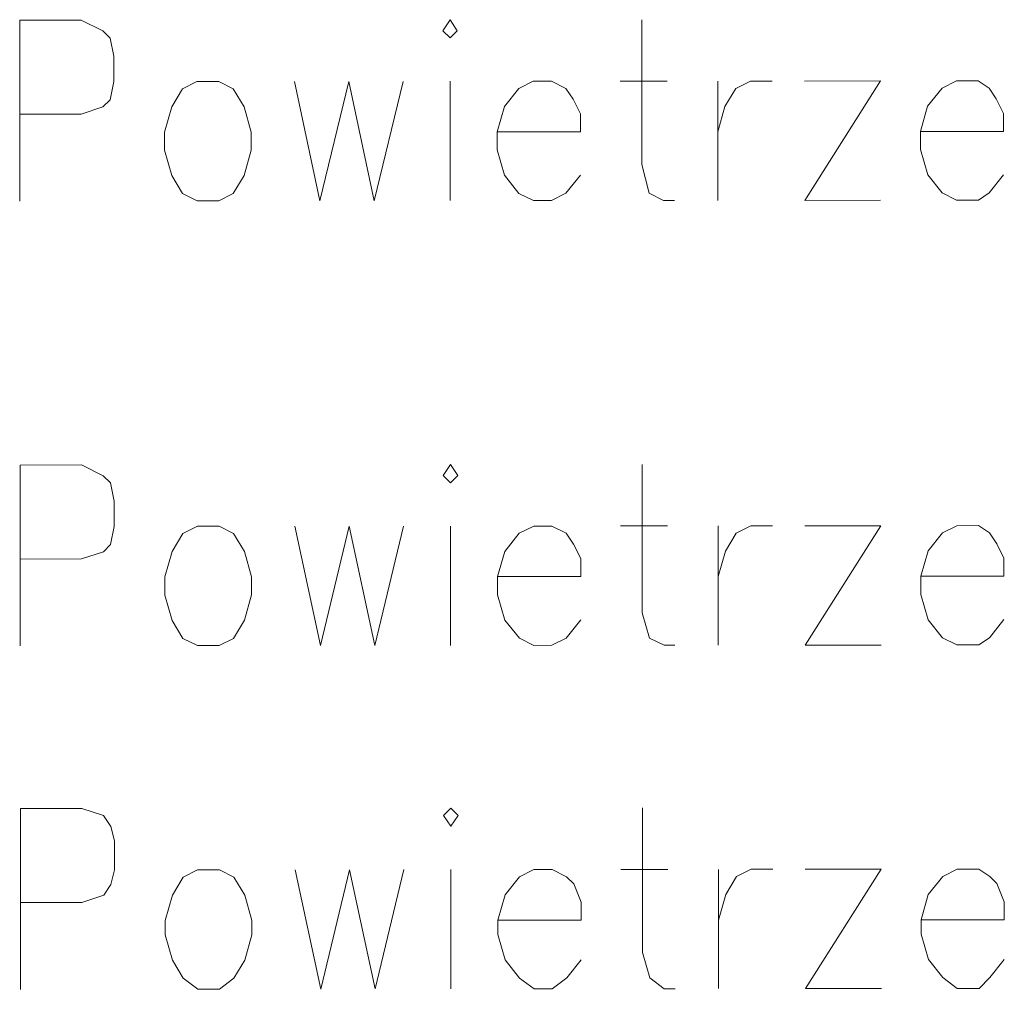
# Model space of a CAD drawing. Header units: inches. Extents: x -5850 to 5646, y 8947 to 13007.
# Tile 522 of 548: x 1031 to 1146, y 11516 to 11629. Entities that reach past the tile are written whole.
import ezdxf

# ---------------------------------------------------------------- set-up
doc = ezdxf.new("R2010")
doc.units = ezdxf.units.IN
doc.header["$MEASUREMENT"] = 0
doc.layers.add('at_Entity', color=7, linetype='Continuous')

msp = doc.modelspace()

# ---------------------------------------------------------------- linework, layer by layer
at = {"layer": 'at_Entity', "color": 7, "lineweight": 20}
for p, q in [((1030.56, 11629.26), (1037.74, 11629.27)), ((1030.58, 11608.14), (1030.56, 11629.26)), ((1037.74, 11629.27), (1040.28, 11628.01)), ((1080.82, 11629.31), (1079.98, 11628.04)), ((1081.67, 11628.04), (1080.82, 11629.31)), ((1103.21, 11629.33), (1103.23, 11612.43)), ((1040.28, 11628.01), (1041.12, 11627.16)), ((1079.98, 11628.04), (1080.82, 11627.2)), ((1080.82, 11627.2), (1081.67, 11628.04)), ((1041.12, 11627.16), (1041.54, 11625.05)), ((1041.54, 11625.05), (1041.55, 11622.09)), ((1041.55, 11622.09), (1041.13, 11619.98)), ((1051.26, 11622.1), (1049.57, 11621.26)), ((1053.8, 11622.1), (1051.26, 11622.1)), ((1055.48, 11621.26), (1053.8, 11622.1)), ((1062.67, 11622.11), (1065.63, 11608.17)), ((1065.63, 11608.17), (1069.01, 11622.12)), ((1069.01, 11622.12), (1071.97, 11608.18)), ((1071.97, 11608.18), (1075.34, 11622.12)), ((1080.83, 11622.13), (1080.84, 11608.19)), ((1090.54, 11622.14), (1088.86, 11621.29)), ((1092.66, 11622.14), (1090.54, 11622.14)), ((1094.35, 11621.3), (1092.66, 11622.14)), ((1100.68, 11622.14), (1106.17, 11622.15)), ((1112.1, 11608.21), (1112.09, 11622.16)), ((1114.2, 11621.31), (1115.89, 11622.16)), ((1115.89, 11622.16), (1118.42, 11622.16)), ((1122.23, 11622.16), (1131.09, 11622.17)), ((1131.09, 11622.17), (1122.24, 11608.22)), ((1139.97, 11622.18), (1138.28, 11621.34)), ((1142.5, 11622.18), (1139.97, 11622.18)), ((1143.77, 11621.34), (1142.5, 11622.18)), ((1049.57, 11621.26), (1048.31, 11619.14)), ((1056.76, 11619.15), (1055.48, 11621.26)), ((1088.86, 11621.29), (1087.17, 11619.18)), ((1095.19, 11620.03), (1094.35, 11621.3)), ((1112.93, 11619.2), (1114.2, 11621.31)), ((1138.28, 11621.34), (1136.59, 11619.22)), ((1144.61, 11620.08), (1143.77, 11621.34)), ((1041.13, 11619.98), (1040.28, 11619.14)), ((1096.04, 11618.34), (1095.19, 11620.03)), ((1145.46, 11618.38), (1144.61, 11620.08)), ((1040.28, 11619.14), (1037.75, 11618.29)), ((1048.31, 11619.14), (1047.46, 11616.19)), ((1057.6, 11616.2), (1056.76, 11619.15)), ((1087.17, 11619.18), (1086.33, 11616.22)), ((1112.09, 11616.24), (1112.93, 11619.2)), ((1136.59, 11619.22), (1135.75, 11616.27)), ((1037.75, 11618.29), (1030.57, 11618.28)), ((1096.04, 11616.23), (1096.04, 11618.34)), ((1145.46, 11616.27), (1145.46, 11618.38)), ((1057.6, 11614.08), (1057.6, 11616.2)), ((1086.33, 11616.22), (1096.04, 11616.23)), ((1086.33, 11616.22), (1086.33, 11614.11)), ((1135.75, 11616.27), (1145.46, 11616.27)), ((1135.75, 11616.27), (1135.75, 11614.15)), ((1047.46, 11616.19), (1047.47, 11614.07)), ((1047.47, 11614.07), (1048.32, 11611.12)), ((1056.76, 11611.13), (1057.6, 11614.08)), ((1086.33, 11614.11), (1087.18, 11611.15)), ((1135.75, 11614.15), (1136.6, 11611.2)), ((1103.23, 11612.43), (1104.07, 11609.05)), ((1048.32, 11611.12), (1049.58, 11609.01)), ((1055.49, 11609.01), (1056.76, 11611.13)), ((1087.18, 11611.15), (1088.87, 11609.04)), ((1094.36, 11609.05), (1096.04, 11611.16)), ((1136.6, 11611.2), (1138.29, 11609.09)), ((1143.78, 11609.09), (1145.47, 11611.2)), ((1049.58, 11609.01), (1051.27, 11608.16)), ((1051.27, 11608.16), (1053.81, 11608.16)), ((1053.81, 11608.16), (1055.49, 11609.01)), ((1088.87, 11609.04), (1090.55, 11608.19)), ((1090.55, 11608.19), (1092.67, 11608.2)), ((1092.67, 11608.2), (1094.36, 11609.05)), ((1104.07, 11609.05), (1105.76, 11608.21)), ((1105.76, 11608.21), (1107.03, 11608.21)), ((1122.24, 11608.22), (1131.11, 11608.23)), ((1138.29, 11609.09), (1139.98, 11608.24)), ((1139.98, 11608.24), (1142.52, 11608.24)), ((1142.52, 11608.24), (1143.78, 11609.09)), ((1030.61, 11577.31), (1037.78, 11577.32)), ((1030.63, 11556.19), (1030.61, 11577.31)), ((1037.78, 11577.32), (1040.32, 11576.05)), ((1080.87, 11577.35), (1080.03, 11576.09)), ((1081.72, 11576.09), (1080.87, 11577.35)), ((1103.26, 11577.37), (1103.27, 11560.05)), ((1040.32, 11576.05), (1041.17, 11575.21)), ((1080.03, 11576.09), (1080.87, 11575.24)), ((1080.87, 11575.24), (1081.72, 11576.09)), ((1041.17, 11575.21), (1041.59, 11573.09)), ((1041.59, 11573.09), (1041.59, 11570.14)), ((1100.73, 11570.19), (1106.22, 11570.19)), ((1112.15, 11556.26), (1112.14, 11570.2)), ((1114.24, 11569.36), (1115.93, 11570.2)), ((1115.93, 11570.2), (1118.47, 11570.21)), ((1122.27, 11570.21), (1131.14, 11570.22)), ((1131.14, 11570.22), (1122.29, 11556.27)), ((1140.01, 11570.22), (1138.32, 11569.38)), ((1142.55, 11570.23), (1140.01, 11570.22)), ((1143.82, 11569.39), (1142.55, 11570.23)), ((1041.59, 11570.14), (1041.17, 11568.02)), ((1049.62, 11569.3), (1048.36, 11567.19)), ((1051.31, 11570.15), (1049.62, 11569.3)), ((1053.85, 11570.15), (1051.31, 11570.15)), ((1055.53, 11569.31), (1053.85, 11570.15)), ((1056.8, 11567.19), (1055.53, 11569.31)), ((1062.71, 11570.16), (1065.68, 11556.22)), ((1065.68, 11556.22), (1069.05, 11570.16)), ((1069.05, 11570.16), (1072.02, 11556.23)), ((1072.02, 11556.23), (1075.39, 11570.17)), ((1080.87, 11570.17), (1080.89, 11556.24)), ((1088.9, 11569.34), (1087.22, 11567.22)), ((1090.59, 11570.18), (1088.9, 11569.34)), ((1092.7, 11570.18), (1090.59, 11570.18)), ((1094.39, 11569.34), (1092.7, 11570.18)), ((1095.24, 11568.07), (1094.39, 11569.34)), ((1112.98, 11567.24), (1114.24, 11569.36)), ((1138.32, 11569.38), (1136.64, 11567.27)), ((1144.66, 11568.12), (1143.82, 11569.39)), ((1041.17, 11568.02), (1040.33, 11567.18)), ((1096.08, 11566.39), (1095.24, 11568.07)), ((1145.51, 11566.43), (1144.66, 11568.12)), ((1040.33, 11567.18), (1037.79, 11566.34)), ((1048.36, 11567.19), (1047.51, 11564.23)), ((1057.65, 11564.24), (1056.8, 11567.19)), ((1087.22, 11567.22), (1086.37, 11564.27)), ((1112.14, 11564.29), (1112.98, 11567.24)), ((1136.64, 11567.27), (1135.8, 11564.31)), ((1037.79, 11566.34), (1030.62, 11566.33)), ((1096.09, 11564.27), (1096.08, 11566.39)), ((1145.51, 11564.32), (1145.51, 11566.43)), ((1047.51, 11564.23), (1047.51, 11562.12)), ((1057.65, 11562.13), (1057.65, 11564.24)), ((1086.37, 11564.27), (1096.09, 11564.27)), ((1086.37, 11564.27), (1086.37, 11562.15)), ((1135.8, 11564.31), (1145.51, 11564.32)), ((1135.8, 11564.31), (1135.8, 11562.2)), ((1086.37, 11562.15), (1087.22, 11559.2)), ((1135.8, 11562.2), (1136.64, 11559.24)), ((1047.51, 11562.12), (1048.36, 11559.16)), ((1056.81, 11559.17), (1057.65, 11562.13)), ((1103.27, 11560.05), (1104.12, 11557.1)), ((1048.36, 11559.16), (1049.63, 11557.05)), ((1055.54, 11557.06), (1056.81, 11559.17)), ((1087.22, 11559.2), (1088.92, 11557.09)), ((1094.4, 11557.09), (1096.09, 11559.21)), ((1136.64, 11559.24), (1138.33, 11557.13)), ((1143.83, 11557.13), (1145.51, 11559.25)), ((1049.63, 11557.05), (1051.32, 11556.21)), ((1053.86, 11556.21), (1055.54, 11557.06)), ((1088.92, 11557.09), (1090.6, 11556.24)), ((1092.71, 11556.25), (1094.4, 11557.09)), ((1104.12, 11557.1), (1105.81, 11556.26)), ((1138.33, 11557.13), (1140.02, 11556.29)), ((1142.56, 11556.29), (1143.83, 11557.13)), ((1051.32, 11556.21), (1053.86, 11556.21)), ((1090.6, 11556.24), (1092.71, 11556.25)), ((1105.81, 11556.26), (1107.08, 11556.26)), ((1122.29, 11556.27), (1131.15, 11556.28)), ((1140.02, 11556.29), (1142.56, 11556.29)), ((1030.64, 11537.18), (1037.82, 11537.19)), ((1030.66, 11516.06), (1030.64, 11537.18)), ((1037.82, 11537.19), (1040.36, 11536.35)), ((1080.9, 11537.23), (1080.06, 11536.38)), ((1081.75, 11536.38), (1080.9, 11537.23)), ((1103.29, 11537.25), (1103.31, 11520.35)), ((1040.36, 11536.35), (1041.2, 11535.08)), ((1080.06, 11536.38), (1080.91, 11535.11)), ((1080.91, 11535.11), (1081.75, 11536.38)), ((1041.2, 11535.08), (1041.63, 11533.39)), ((1041.63, 11533.39), (1041.63, 11530.01)), ((1041.63, 11530.01), (1041.21, 11528.32)), ((1051.34, 11530.02), (1049.65, 11529.17)), ((1053.88, 11530.02), (1051.34, 11530.02)), ((1055.57, 11529.18), (1053.88, 11530.02)), ((1062.75, 11530.03), (1065.72, 11516.09)), ((1065.72, 11516.09), (1069.09, 11530.03)), ((1069.09, 11530.03), (1072.06, 11516.1)), ((1072.06, 11516.1), (1075.42, 11530.04)), ((1080.91, 11530.04), (1080.92, 11516.11)), ((1090.62, 11530.05), (1088.94, 11529.21)), ((1092.74, 11530.05), (1090.62, 11530.05)), ((1094.43, 11529.21), (1092.74, 11530.05)), ((1100.76, 11530.06), (1106.25, 11530.07)), ((1112.18, 11516.14), (1112.17, 11530.07)), ((1114.28, 11529.23), (1115.97, 11530.08)), ((1115.97, 11530.08), (1118.51, 11530.08)), ((1122.31, 11530.08), (1131.18, 11530.09)), ((1131.18, 11530.09), (1122.32, 11516.15)), ((1140.05, 11530.1), (1138.36, 11529.25)), ((1142.59, 11530.1), (1140.05, 11530.1)), ((1143.85, 11529.26), (1142.59, 11530.1)), ((1049.65, 11529.17), (1048.39, 11527.06)), ((1056.84, 11527.07), (1055.57, 11529.18)), ((1088.94, 11529.21), (1087.25, 11527.09)), ((1095.28, 11528.37), (1094.43, 11529.21)), ((1113.02, 11527.12), (1114.28, 11529.23)), ((1138.36, 11529.25), (1136.67, 11527.14)), ((1144.69, 11528.41), (1143.85, 11529.26)), ((1041.21, 11528.32), (1040.37, 11527.05)), ((1096.12, 11526.26), (1095.28, 11528.37)), ((1145.54, 11526.3), (1144.69, 11528.41)), ((1040.37, 11527.05), (1037.83, 11526.21)), ((1048.39, 11527.06), (1047.55, 11524.1)), ((1057.68, 11524.11), (1056.84, 11527.07)), ((1087.25, 11527.09), (1086.41, 11524.14)), ((1112.18, 11524.16), (1113.02, 11527.12)), ((1136.67, 11527.14), (1135.83, 11524.18)), ((1037.83, 11526.21), (1030.65, 11526.2)), ((1096.12, 11524.15), (1096.12, 11526.26)), ((1145.55, 11524.19), (1145.54, 11526.3)), ((1047.55, 11524.1), (1047.55, 11522.41)), ((1057.69, 11522.42), (1057.68, 11524.11)), ((1086.41, 11524.14), (1096.12, 11524.15)), ((1086.41, 11524.14), (1086.41, 11522.45)), ((1135.83, 11524.18), (1145.55, 11524.19)), ((1135.83, 11524.18), (1135.83, 11522.49)), ((1047.55, 11522.41), (1048.4, 11519.45)), ((1056.85, 11519.46), (1057.69, 11522.42)), ((1086.41, 11522.45), (1087.26, 11519.49)), ((1135.83, 11522.49), (1136.68, 11519.53)), ((1103.31, 11520.35), (1104.15, 11517.39)), ((1048.4, 11519.45), (1049.67, 11517.35)), ((1055.58, 11517.35), (1056.85, 11519.46)), ((1087.26, 11519.49), (1088.95, 11517.38)), ((1094.44, 11517.39), (1096.13, 11519.5)), ((1136.68, 11519.53), (1138.37, 11517.43)), ((1143.86, 11517.43), (1145.55, 11519.54)), ((1049.67, 11517.35), (1051.36, 11516.08)), ((1053.89, 11516.08), (1055.58, 11517.35)), ((1088.95, 11517.38), (1090.64, 11516.12)), ((1092.75, 11516.12), (1094.44, 11517.39)), ((1104.15, 11517.39), (1105.84, 11516.13)), ((1138.37, 11517.43), (1140.06, 11516.16)), ((1142.6, 11516.16), (1143.86, 11517.43)), ((1122.32, 11516.15), (1131.19, 11516.15)), ((1140.06, 11516.16), (1142.6, 11516.16)), ((1051.36, 11516.08), (1053.89, 11516.08)), ((1090.64, 11516.12), (1092.75, 11516.12)), ((1105.84, 11516.13), (1107.11, 11516.13))]:
    msp.add_line(p, q, dxfattribs=at)

doc.saveas('drawing.dxf')
